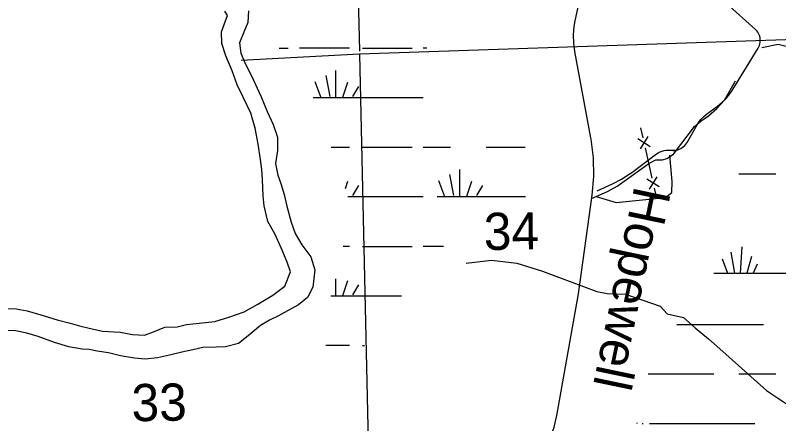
# Model space of a CAD drawing. Extents: x 2480962 to 2688785, y 277103 to 599240.
# Drawn here: x 2527204 to 2536457, y 559931 to 564876 of the extents above; entities that cross this region are included whole.
import ezdxf

# ---------------------------------------------------------------- set-up
doc = ezdxf.new("R2010")
doc.units = 0
for name, color, linetype in [('Lakes and Ponds', 7, 'Continuous'), ('Local Roads Improved', 7, 'Continuous'), ('Local Roads Related Text', 7, 'Continuous'), ('Section Lines', 7, 'Continuous'), ('Section Numbers', 7, 'Continuous'), ('Swamps', 7, 'Continuous'), ('Uninventoried Roads and Features', 7, 'Continuous')]:
    doc.layers.add(name, color=color, linetype=linetype)

msp = doc.modelspace()

# ---------------------------------------------------------------- linework, layer by layer
at = {"layer": 'Lakes and Ponds'}
for points in [[(2530031.557, 564928.23), (2530021.974, 564787.819), (2529976.017, 564670.828), (2529920.243, 564543.651), (2529938.424, 564415.736), (2529990.467, 564294.412), (2530069.032, 564141.483), (2530185.275, 563889.024), (2530256.261, 563711.924), (2530328.935, 563552.886), (2530381.493, 563401.516), (2530384.309, 563237.275), (2530356.987, 563082.535), (2530387.396, 562940.805), (2530421.08, 562841.204), (2530461.341, 562707.657), (2530493.748, 562565.961), (2530549.025, 562372.564), (2530595.383, 562233.109), (2530677.634, 562098.277), (2530788.096, 561949.902), (2530834.764, 561792.421), (2530812.364, 561583.671), (2530744.568, 561458.292), (2530638.125, 561372.322), (2530541.122, 561318.57), (2530392.655, 561235.888), (2530283.63, 561183.935), (2530174.777, 561121.966), (2530027.1, 560993.217), (2529908.773, 560901.034), (2529753.556, 560862.314), (2529639.711, 560858.362), (2529475.919, 560853.557), (2529354.495, 560825.432), (2529221.083, 560797.104), (2529073.79, 560762.528), (2528928.494, 560727.985), (2528778.893, 560711.401), (2528648.757, 560725.202), (2528478.387, 560754.343), (2528335.919, 560787.969), (2528197.653, 560809.646), (2528101.411, 560828.034), (2528015.399, 560832.573), (2527852.986, 560863.854), (2527680.241, 560914.994), (2527483.143, 560987.755), (2527342.535, 561029.427), (2527206.199, 561055.144), (2527050.261, 561058.487)], [(2529018.072, 561098.167), (2529167.879, 561102.734), (2529279.279, 561132.689), (2529432.91, 561147.34), (2529624.364, 561170.651), (2529791.361, 561221.593), (2529978.097, 561286.897), (2530144.373, 561379.902), (2530324.394, 561487.166), (2530470.417, 561595.851), (2530541.384, 561769.37), (2530501.398, 561886.893), (2530426.485, 562059.919), (2530349.644, 562228.904), (2530267.152, 562377.758), (2530219.935, 562567.285), (2530209.848, 562689.329), (2530200.454, 562887.517), (2530190.578, 563009.726), (2530176.284, 563131.535), (2530147.151, 563315.362), (2530111.852, 563509.1), (2530058.78, 563690.514), (2529967.54, 563883.295), (2529895.004, 564034.323), (2529834.111, 564205.584), (2529757.063, 564386.587), (2529708.57, 564534.019), (2529702.17, 564674.157), (2529736.586, 564764.904), (2529776.686, 564873.781), (2529745.791, 564927.348)], [(2527051.686, 561324.98), (2527215.581, 561323.778), (2527349.954, 561296.023), (2527514.639, 561248.753), (2527711.531, 561188.009), (2527870.119, 561146.645), (2527984.548, 561116.56), (2528098.978, 561086.448), (2528261.458, 561051.161), (2528477.505, 561038.829), (2528624.521, 561010.539), (2528769.917, 561001.758), (2528879.148, 561041.694), (2529018.072, 561098.167)]]:
    msp.add_lwpolyline(points, dxfattribs=at)
at = {"layer": 'Local Roads Improved'}
for p, q in [((2533990.933, 564808.654), (2534187.853, 565754.677)), ((2534180.154, 563390.604), (2533986.733, 564438.434)), ((2534029.87, 561502.876), (2534195.633, 562697.429)), ((2533767.473, 560031.732), (2534029.87, 561502.876))]:
    msp.add_line(p, q, dxfattribs=at)
for points in [[(2533986.733, 564438.434), (2533973.678, 564538.154), (2533971.118, 564638.693), (2533979.081, 564738.949), (2533990.933, 564808.654)], [(2534189.435, 562658.384), (2534382.723, 562744.289), (2534500.844, 562808.719), (2534882.051, 563082.544), (2534967.957, 563125.497), (2535048.494, 563125.497), (2535102.185, 563141.604), (2535182.721, 563195.295), (2535435.07, 563528.18), (2535515.607, 563597.979), (2535606.882, 563657.039), (2535708.895, 563748.314), (2535800.17, 563850.327), (2535934.398, 564081.199)], [(2534195.633, 562697.429), (2534215.063, 562924.063), (2534210.697, 563151.485), (2534182.584, 563377.206), (2534180.154, 563390.604)], [(2533685.035, 559743.981), (2533734.518, 559888.838), (2533767.473, 560031.732)]]:
    msp.add_lwpolyline(points, dxfattribs=at)
at = {"layer": 'Section Lines'}
for p, q in [((2531226.479, 569695.283), (2531376.998, 564441.24)), ((2536662.256, 564582.241), (2531378.012, 564405.878)), ((2531378.012, 564405.878), (2529943.269, 564330.233)), ((2531378.012, 564405.878), (2531492.64, 559268.097)), ((2531415.876, 563880.874), (2532146.732, 563880.885))]:
    msp.add_line(p, q, dxfattribs=at)
at = {"layer": 'Swamps'}
for p, q in [((2530647.616, 564480.868), (2531256.844, 564480.877)), ((2531412.7, 564478.262), (2532012.7, 564478.271)), ((2531087.186, 564207.093), (2531087.193, 563880.869)), ((2530833.461, 564074.183), (2530905.959, 563880.866)), ((2530966.364, 564146.679), (2531014.699, 563892.95)), ((2531232.176, 564062.107), (2531171.769, 563880.87)), ((2531365.082, 564013.779), (2531292.592, 563892.954)), ((2530815.876, 563880.864), (2531415.876, 563880.874)), ((2531412.726, 563278.25), (2532012.726, 563278.259)), ((2532587.212, 563007.104), (2532587.219, 562680.88)), ((2532333.487, 562874.194), (2532405.985, 562680.877)), ((2532466.391, 562946.691), (2532514.725, 562692.961)), ((2532732.203, 562862.118), (2532671.795, 562680.881)), ((2531365.108, 562813.768), (2531292.618, 562692.942)), ((2532865.109, 562813.791), (2532792.618, 562692.965)), ((2531415.902, 562680.862), (2532146.758, 562680.873)), ((2532315.902, 562680.876), (2532915.903, 562680.885)), ((2531412.752, 562078.238), (2532012.752, 562078.247)), ((2531232.228, 561662.083), (2531171.821, 561480.847)), ((2531365.134, 561613.756), (2531292.643, 561492.931))]:
    msp.add_line(p, q, dxfattribs=at)
for points in [[(2530404.204, 564478.246), (2530512.7, 564478.248)], [(2532147.616, 564480.891), (2532191.491, 564480.892)], [(2531031.947, 563280.862), (2531256.87, 563280.865)], [(2532147.642, 563280.879), (2532479.042, 563280.884)], [(2532912.727, 563278.273), (2533385.218, 563278.28)], [(2535972.929, 562955.752), (2536421.929, 562955.759)], [(2531232.202, 562862.095), (2531203.191, 562775.053)], [(2531235.08, 562680.859), (2531415.902, 562680.862)], [(2532915.903, 562680.885), (2533389.357, 562680.893)], [(2531179.194, 562080.853), (2531256.896, 562080.854)], [(2532147.668, 562080.867), (2532392.342, 562080.871)], [(2536009.948, 562072.432), (2535991.455, 561753.24)], [(2535876.449, 562009.366), (2535920.955, 561753.302)], [(2536128.701, 561957.432), (2536069.455, 561753.241)], [(2535772.451, 561927.739), (2535835.455, 561753.301)], [(2536195.453, 561864.619), (2536147.205, 561753.242)], [(2535672.205, 561753.298), (2535835.455, 561753.301)], [(2535835.455, 561753.301), (2535920.955, 561753.302)], [(2535920.955, 561753.302), (2535991.455, 561753.24)], [(2535991.455, 561753.24), (2536069.455, 561753.241)], [(2536069.455, 561753.241), (2536147.205, 561753.242)], [(2536147.205, 561753.242), (2536722.455, 561753.251)], [(2531087.24, 561684.319), (2531087.245, 561480.845)], [(2531028.367, 561480.844), (2531415.928, 561480.85)], [(2531415.928, 561480.85), (2531884.452, 561480.857)], [(2535222.232, 561133.472), (2536273.469, 561133.488)], [(2530967.455, 560880.838), (2531256.922, 560880.842)], [(2531412.778, 560878.226), (2531435.788, 560878.227)], [(2534875.539, 560535.899), (2535672.231, 560535.911)], [(2535972.982, 560535.915), (2536421.982, 560535.922)], [(2534738.464, 559941.914), (2534736.994, 559934.64)], [(2534801.258, 559934.641), (2534814.994, 559934.642)], [(2534892.744, 559934.643), (2536169.495, 559934.662)]]:
    msp.add_lwpolyline(points, dxfattribs=at)
at = {"layer": 'Uninventoried Roads and Features'}
for p, q in [((2536175.579, 564703.341), (2535825.301, 565020.935)), ((2535892.972, 563967.011), (2536207.581, 564478.768)), ((2535580.735, 563677.461), (2535714.835, 563774.73)), ((2534781.833, 563515.423), (2534809.368, 563393.493)), ((2535346.546, 563337.913), (2535466.737, 563549.943)), ((2534897.869, 563285.331), (2534748.404, 563379.725)), ((2534870.333, 563407.261), (2534775.939, 563257.795)), ((2534836.904, 563271.563), (2534919.511, 562905.774)), ((2535123.029, 563244.663), (2535215.387, 563243.432)), ((2534660.167, 562962.531), (2534976.5, 563197.308)), ((2535008.012, 562797.613), (2534858.547, 562892.006)), ((2534980.476, 562919.542), (2534886.082, 562770.077)), ((2534256.465, 562750.857), (2534443.821, 562835.415)), ((2534947.047, 562783.845), (2534974.583, 562661.915))]:
    msp.add_line(p, q, dxfattribs=at)
for points in [[(2536207.581, 564478.768), (2536216.475, 564495.092), (2536223.612, 564512.255), (2536228.918, 564530.071), (2536232.331, 564548.344), (2536233.816, 564566.873), (2536233.356, 564585.456), (2536230.956, 564603.89), (2536226.643, 564621.971), (2536220.462, 564639.502), (2536212.484, 564656.292), (2536202.794, 564672.155), (2536191.498, 564686.919), (2536178.722, 564700.422), (2536175.579, 564703.341)], [(2536252.17, 564484.467), (2536452.102, 564526.408), (2536547.071, 564502.902), (2536655.569, 564369.608), (2536735.373, 564222.325), (2536813.728, 564047.996), (2536874.242, 563900.39), (2536936.41, 563768.253), (2537035.125, 563642.515), (2537146.831, 563545.946), (2538070.482, 563472.586), (2538237.339, 563421.33), (2538343.016, 563338.171), (2538449.695, 563307.141), (2538547.63, 563333.868), (2538656.135, 563308.658), (2538782.621, 563249.008), (2539050.424, 562946.597), (2539296.989, 562861.931), (2539422.204, 562873.672)], [(2535714.835, 563774.73), (2535769.604, 563819.01), (2535819.446, 563868.773), (2535863.812, 563923.474), (2535892.972, 563967.011)], [(2535466.737, 563549.943), (2535489.437, 563585.51), (2535515.73, 563618.51), (2535545.33, 563648.581), (2535577.909, 563675.392), (2535580.735, 563677.461)], [(2535152.973, 563242.388), (2535173.004, 563240.664), (2535193.106, 563241.042), (2535213.058, 563243.519), (2535232.642, 563248.069), (2535251.643, 563254.64), (2535269.854, 563263.161), (2535287.073, 563273.54), (2535303.113, 563285.662), (2535317.799, 563299.394), (2535330.969, 563314.586), (2535342.479, 563331.071), (2535346.546, 563337.913)], [(2534976.5, 563197.308), (2534997.472, 563211.233), (2535019.784, 563222.888), (2535043.192, 563232.148), (2535067.439, 563238.909), (2535092.26, 563243.1), (2535117.384, 563244.672), (2535142.534, 563243.609), (2535152.973, 563242.388)], [(2534244.632, 562682.988), (2534487.167, 562607.905), (2535003.321, 562662.845), (2535107.076, 562687.739), (2535160.333, 562731.09), (2535163.788, 562862.394), (2535136.837, 563184.268)], [(2534443.821, 562835.415), (2534552.838, 562891.662), (2534655.377, 562958.995), (2534660.167, 562962.531)], [(2532670.981, 561873.096), (2532977.077, 561912.949), (2533284.581, 561873.692), (2533595.009, 561778.512), (2534253.547, 561530.877), (2534377.417, 561509.785), (2534599.529, 561498.053), (2535018.909, 561352.579), (2535105.433, 561261.38), (2535301.122, 561216.396), (2535446.101, 561093.362), (2535606.752, 560957.078), (2535742.052, 560835.812), (2536310.598, 560331.904), (2536587.848, 560149.316), (2536696.518, 560006.374), (2536804.015, 559820.951), (2536856.675, 559680.935)]]:
    msp.add_lwpolyline(points, dxfattribs=at)

# ---------------------------------------------------------------- texts
at = {"layer": 'Local Roads Related Text'}
msp.add_text('Hopewell', height=450, rotation=258.2241, dxfattribs=at).set_placement((2534711.025, 562821.764))
at = {"layer": 'Section Numbers'}
for s, rotation, p in [('34', 0.8220639, (2532885.852, 562033.235)), ('33', 0.8220528, (2528616.574, 559960.423))]:
    msp.add_text(s, height=450, rotation=rotation, dxfattribs=at).set_placement(p)

doc.saveas('drawing.dxf')
